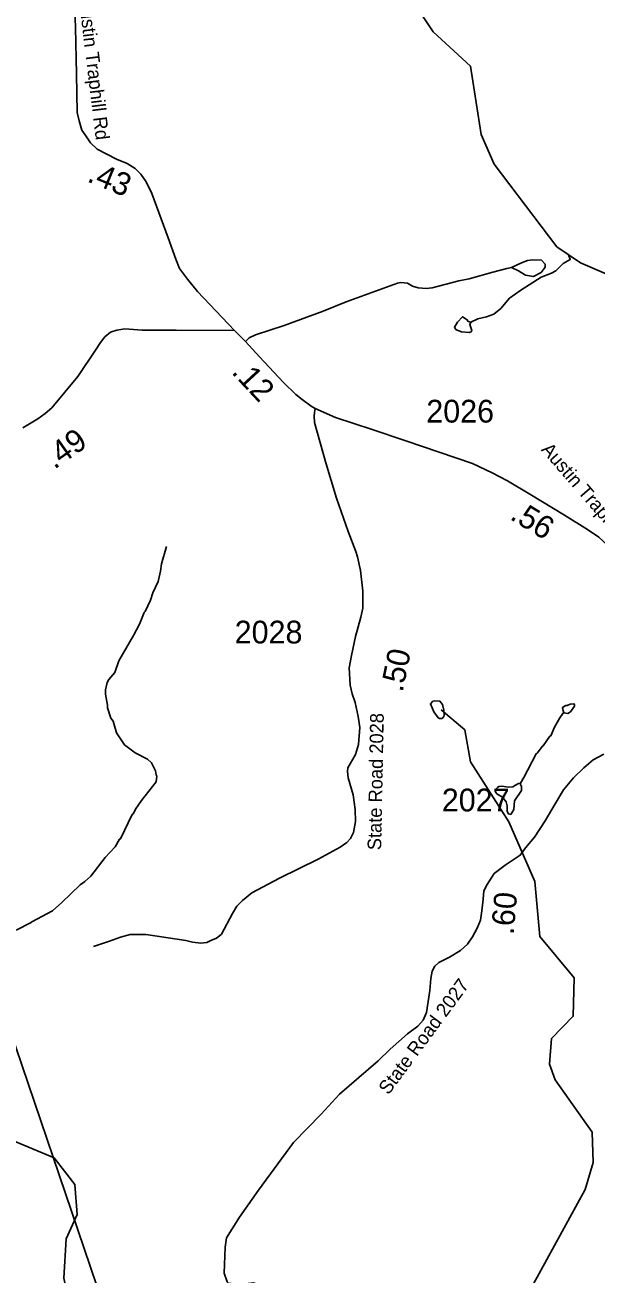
# Model space of a CAD drawing. Extents: x 1248089 to 1457196, y 820910 to 988753.
# Drawn here: x 1434840 to 1437975, y 921780 to 928641 of the extents above; entities that cross this region are included whole.
import ezdxf

# ---------------------------------------------------------------- set-up
doc = ezdxf.new("R2010")
doc.units = 0
for name, color, linetype in [('Exist Hydrographic Creek Single Shore', 7, 'Continuous'), ('Exist Hydrographic Misc Water Feature', 7, 'Continuous'), ('Exist Road Non-System Type 51', 7, 'Continuous'), ('Exist Road Secondary Structure Standard Bridge Number Label', 7, 'Continuous'), ('Exist Road Secondary Type 41 Attributed', 7, 'Continuous'), ('Exist Road Secondary Type 51 Attributed', 7, 'Continuous'), ('Exist Road Secondary Type 51 Label', 7, 'Continuous'), ('Prop GRAU CAT1 Cell', 7, 'Continuous'), ('Prop Lane Lines', 7, 'Continuous')]:
    doc.layers.add(name, color=color, linetype=linetype)

msp = doc.modelspace()

# ---------------------------------------------------------------- linework, layer by layer
at = {"layer": 'Exist Hydrographic Creek Single Shore'}
for points in [[(1439361.4, 926248.5), (1439257.9, 926274.7), (1439010.6, 926663.4), (1438972.6, 926857.8), (1438916.6, 926967.2), (1438742.6, 927042.9), (1438409.6, 927075.9), (1438293.5, 927121), (1438153.6, 927222.2), (1437889.6, 927335.9), (1437759.6, 927423.4)], [(1435551.9, 920930), (1435338.7, 921315.3), (1435076.6, 921654.1), (1435053.5, 921762.8), (1435066.5, 921979.3), (1435127.5, 922112.6), (1435113.5, 922277), (1435000.5, 922423.8), (1434768.5, 922520.3)]]:
    msp.add_lwpolyline(points, dxfattribs=at)
at = {"layer": 'Exist Hydrographic Misc Water Feature'}
for points in [[(1437298.4, 928333.2), (1437285.5, 928415), (1437080.6, 928603.1), (1437007.6, 928712.9), (1436982.5, 929163.2), (1436868.5, 929273.8), (1436760.5, 929318.7), (1436253.5, 929394.6), (1435886.5, 929375.6), (1435501.5, 929291.5)], [(1437759.6, 927423.4), (1437416.5, 927877.3), (1437344.6, 928039.7), (1437298.4, 928333.2)], [(1437287.4, 927009.4), (1437326.4, 927028.2), (1437374.6, 927039.2), (1437414.9, 927054.5), (1437453.4, 927085.9), (1437500.3, 927141), (1437562.8, 927185.5), (1437674.4, 927257.9), (1437730.7, 927278.9), (1437755, 927292.5), (1437795.7, 927331.7), (1437834, 927353.1), (1437824.5, 927379.3)], [(1437287.4, 927009.4), (1437281.8, 926996.9), (1437293.3, 926964.7), (1437289.2, 926956.8), (1437279.1, 926952.9), (1437237.2, 926957.7), (1437213.4, 926966.1), (1437205.5, 926970.3), (1437197.7, 926982.4), (1437214.1, 927010.1), (1437242.6, 927039.6), (1437268.3, 927023.1), (1437274.1, 927013.1), (1437287.4, 927009.4)], [(1435616.8, 925778.5), (1435589.2, 925682.9), (1435584.5, 925643), (1435571.5, 925587.3), (1435542.4, 925523.7), (1435529.8, 925483.9), (1435500.7, 925422.4), (1435494.6, 925416.6), (1435469.5, 925353), (1435436.4, 925289.5), (1435356, 925150.9), (1435332.9, 925087.3), (1435300.2, 925047.9), (1435291.9, 925032), (1435283.2, 924992.1), (1435282.8, 924968.1), (1435293.8, 924907.9), (1435293.6, 924893.9), (1435312.5, 924835.5), (1435324.2, 924819.3), (1435343.1, 924755), (1435386, 924690.2), (1435446, 924646.1), (1435512.6, 924611.8), (1435534.3, 924591.3), (1435557.6, 924546.9), (1435561.1, 924524.9), (1435565, 924518.7), (1435560.4, 924486.9), (1435480.7, 924384.2), (1435447.9, 924336.9), (1435435.4, 924313.1), (1435429.4, 924307.1), (1435365, 924174.3), (1435360, 924172.3), (1435336.3, 924130.7), (1435281.2, 924071.7), (1435201.5, 923969.1), (1435169, 923939.7), (1435142.7, 923922.1), (1435043, 923823.9), (1434990.9, 923777.9), (1434877.2, 923718.8), (1434874.2, 923714.2), (1434792.4, 923672.4)], [(1437140.5, 924880.6), (1437140.8, 924854.3), (1437140.7, 924846.3), (1437134.5, 924838.4), (1437128.5, 924834.5), (1437116.5, 924834.8), (1437108.5, 924838.9), (1437085.1, 924871.3), (1437065.8, 924915.7), (1437080.1, 924929.5), (1437090.1, 924931.3), (1437118.1, 924928.8), (1437131.7, 924910.5), (1437140.5, 924880.6)], [(1437799, 924866.4), (1437820.8, 924862), (1437835.1, 924871.7), (1437857.5, 924901.4), (1437857.7, 924909.4), (1437853.8, 924915.4), (1437833.7, 924913.8), (1437817.6, 924906.1), (1437809.6, 924906.2), (1437793.4, 924896.5), (1437791.4, 924890.6), (1437799, 924866.4)], [(1436261.6, 919972.3), (1436434.5, 920310.1), (1436567.6, 920698.2), (1436677.5, 920797.8), (1436837.6, 920870), (1437076.6, 921131.1), (1437211.6, 921230.2), (1437458.6, 921481.2), (1437621.6, 921711.1), (1437915.6, 922250.1), (1437959.6, 922397), (1437954.6, 922564.5), (1437751.6, 922850.8), (1437720.6, 922936.9), (1437731.6, 923077.8), (1437850.5, 923200.3), (1437854.5, 923410.2), (1437667.6, 923637.2), (1437639.5, 923939.9), (1437496.6, 924267.8), (1437285.6, 924597), (1437255.6, 924771.6), (1437124.5, 924882.6)], [(1437799, 924866.4), (1437792.8, 924862.5), (1437776.4, 924838.8), (1437747.6, 924787.3), (1437726.7, 924739.7), (1437722.1, 924737.7), (1437685.8, 924684.3), (1437680.8, 924682.5), (1437653.1, 924644.9), (1437647, 924641.1), (1437578.8, 924510.2), (1437561, 924479.4)], [(1437433.8, 924454.9), (1437425.7, 924447), (1437421.5, 924437), (1437425.4, 924428.9), (1437431.2, 924420.8), (1437461, 924402.3), (1437482.5, 924377.9), (1437488.1, 924355.8), (1437487.5, 924323.7), (1437494.6, 924311), (1437507.1, 924308.1)], [(1437561, 924479.4), (1437549.1, 924478.2), (1437533.1, 924469.3), (1437517.9, 924459.3), (1437493.9, 924457.7), (1437458, 924462.3), (1437441.9, 924460.7), (1437433.8, 924454.9)], [(1437507.1, 924308.1), (1437523.7, 924335.1), (1437528.6, 924383.1), (1437565.5, 924438.5), (1437565.9, 924462.5), (1437560.1, 924470.6), (1437561, 924479.4)]]:
    msp.add_lwpolyline(points, dxfattribs=at)
at = {"layer": 'Exist Road Non-System Type 51'}
for points in [[(1436050.1, 926903.1), (1436071.8, 926923.2), (1436105.2, 926940), (1436264.1, 926991.8), (1436478.1, 927070.5), (1436603.6, 927122.4), (1436886.2, 927224.4), (1436904.6, 927227.8), (1436939.7, 927224.4), (1436968.1, 927207.7), (1436998.2, 927197.7), (1437043.4, 927194.3), (1437075.1, 927197.7), (1437222.3, 927236.1), (1437279.1, 927247.9), (1437409.6, 927284.7), (1437484.8, 927304.8), (1437511.6, 927309.8), (1437566, 927334.8), (1437599.5, 927348.1), (1437627.9, 927351.5), (1437676.4, 927349.8), (1437696.5, 927328.1), (1437696.5, 927311.3), (1437674.7, 927282.9), (1437632.9, 927261.1), (1437587.8, 927267.8), (1437549.3, 927291.2), (1437511.6, 927309.8)], [(1436450.4, 924063), (1436238.3, 923957.7), (1436085.3, 923878.3), (1436035, 923835.6), (1436004, 923804.6), (1435978.8, 923763.9), (1435918.8, 923651.6), (1435909.1, 923641.9), (1435891.7, 923628.3), (1435860.7, 923616.7), (1435839.4, 923605), (1435806.5, 923601.2), (1435760, 923607), (1435723.2, 923616.7), (1435566.3, 923639.9), (1435504.4, 923649.6), (1435467.6, 923649.6), (1435417.2, 923649.6), (1435365, 923634.1), (1435304.9, 923612.8), (1435215.9, 923583.7)], [(1436466.2, 922662.9), (1436314.5, 922506.8), (1436123.2, 922246.4), (1436017.4, 922097.8), (1435946.3, 921984.3), (1435939.2, 921933.2), (1435934.5, 921789.3), (1435951.2, 921742.4), (1435958.3, 921735.2), (1436017.7, 921726.9), (1436052.2, 921731.7), (1436093.8, 921736.4), (1436117.5, 921729.3), (1436127, 921693.6), (1436128.2, 921472.5), (1436124.6, 921323.8), (1436128.1, 921015.5), (1436126.9, 920890.7), (1436142.7, 920797.2)]]:
    msp.add_lwpolyline(points, dxfattribs=at)
at = {"layer": 'Exist Road Secondary Structure Standard Bridge Number Label'}
msp.add_line((1435483, 920991.8), (1434383, 924218.6), dxfattribs=at)
at = {"layer": 'Exist Road Secondary Type 41 Attributed'}
for points in [[(1435990.7, 926964), (1435670.3, 926965.5), (1435484.5, 926966.6), (1435388, 926972.6), (1435343.9, 926966.6), (1435309.4, 926954.7), (1435279.6, 926929.7), (1435254.6, 926898.7), (1435227.2, 926855.8), (1435130.7, 926711.6), (1434988.3, 926540.2), (1434951.3, 926508), (1434910.8, 926479.4), (1434828.7, 926429.4)], [(1436434.2, 926535.3), (1436429.1, 926513.6), (1436427.9, 926494.5), (1436430.3, 926458.7), (1436492.3, 926238.2), (1436550.6, 926043.9), (1436613.7, 925861.1), (1436656.6, 925751.4), (1436666.1, 925721.6), (1436681.6, 925647.7), (1436695.8, 925533.9), (1436695.8, 925439.8), (1436683.9, 925390.9), (1436654.1, 925284.8), (1436632.7, 925180.7), (1436620.8, 925112.7), (1436625.6, 925017.4), (1436636.3, 924969.7), (1436652.9, 924922), (1436669.6, 924845.7), (1436677.9, 924785.6), (1436670.8, 924691.4), (1436655.3, 924637.8), (1436612.4, 924563.9), (1436611.2, 924543.6), (1436614.8, 924509.1), (1436642.2, 924415.9), (1436652.9, 924334.8), (1436655.3, 924269.2), (1436644.5, 924208.4), (1436627.9, 924175.1), (1436606.4, 924154.8), (1436570.7, 924127.4), (1436450.4, 924063)]]:
    msp.add_lwpolyline(points, dxfattribs=at)
at = {"layer": 'Exist Road Secondary Type 51 Attributed'}
for points in [[(1435085.9, 928888.4), (1435107.3, 928791.6), (1435114.5, 928727.2), (1435118, 928627.1), (1435122.8, 928371.3), (1435127.5, 928160.9), (1435138.2, 928114.4), (1435152.5, 928064.3), (1435174, 928032.1), (1435200.2, 927994), (1435235.9, 927959.4), (1435342.9, 927904), (1435401.2, 927880.1), (1435445.3, 927852.7), (1435476.3, 927821.7), (1435506.1, 927780), (1435537, 927715.6), (1435562, 927646.5), (1435627.2, 927473.3), (1435667.7, 927356.5), (1435689.1, 927304), (1435732, 927246.8), (1435786.8, 927178.9), (1435990.7, 926964)], [(1435990.7, 926964), (1436050.1, 926903.1), (1436128.1, 926819), (1436259.1, 926678.4), (1436328.2, 926612.8), (1436362.7, 926585.4), (1436411.6, 926549.6), (1436434.2, 926535.3)], [(1436434.2, 926535.3), (1436545.7, 926487.1), (1436745.8, 926420.3), (1436930.5, 926358.4), (1437298, 926234.7), (1437405.2, 926183.4), (1437488.6, 926139.3), (1437612.4, 926065.4), (1437802.6, 925950.2), (1437928.8, 925872.7), (1437990.8, 925829.8), (1438042.8, 925782.6), (1438121.4, 925697.9), (1438210.7, 925582.3), (1438384.3, 925371.9), (1438423.6, 925309.9), (1438452.2, 925250.3), (1438471.2, 925189.5), (1438477, 925112.5), (1438486.6, 924984.9), (1438497.2, 924943.8), (1438527, 924848.4), (1438547.2, 924784)], [(1438018.1, 924638.2), (1437959.9, 924607.1), (1437907.6, 924564.4), (1437851.3, 924508.1), (1437797, 924442.1), (1437750.4, 924366.4), (1437696.1, 924273.2), (1437638.2, 924182.4), (1437587.8, 924124.2), (1437559.2, 924084), (1437475.8, 924029.7), (1437415.6, 923983.1), (1437376.8, 923922.9), (1437359.4, 923887.9), (1437355.5, 923843.3), (1437347.7, 923779.2), (1437341.9, 923726.8), (1437322.5, 923684.1), (1437297.3, 923635.6), (1437270.3, 923595.3), (1437231.5, 923560.4), (1437171.4, 923525.4), (1437113.2, 923494.4), (1437089.9, 923474.9), (1437076.3, 923447.8), (1437068.6, 923407), (1437062.7, 923341), (1437043.8, 923221.5), (1437026.3, 923178.8), (1436997.2, 923145.8), (1436941, 923103.1), (1436845.9, 923019.6), (1436780, 922955.5), (1436567.1, 922771.7), (1436466.2, 922662.9)]]:
    msp.add_lwpolyline(points, dxfattribs=at)

# ---------------------------------------------------------------- texts
at = {"layer": 'Exist Road Secondary Type 51 Label'}
for s, rotation, p in [('Austin Traphill Rd', 276.93401, (1435134.4, 928792.2)), ('Austin Traphill Rd', 310.9383, (1437670.4, 926308.3)), ('State Road 2028', 88.88519, (1436795.8, 924111.1)), ('State Road 2027', 53.55849, (1436835.6, 922764.7))]:
    msp.add_text(s, height=75, rotation=rotation, dxfattribs=at).set_placement(p)
at = {"layer": 'Prop GRAU CAT1 Cell'}
for s, rotation, p in [('.43', 337.78071, (1435176.1, 927783.9)), ('.12', 312.96822, (1435970.3, 926732.8)), ('.49', 35.23854, (1435001.8, 926199.5)), ('.56', 328.79479, (1437497, 925931.6)), ('.50', 78.37786, (1436913.2, 924975)), ('.60', 85.03416, (1437522.8, 923644.9))]:
    msp.add_text(s, height=125, rotation=rotation, dxfattribs=at).set_placement(p)
at = {"layer": 'Prop Lane Lines'}
for s, p in [('2026', (1437043.5, 926458.9)), ('2028', (1435991.6, 925246.3)), ('2027', (1437128.7, 924324.5))]:
    msp.add_text(s, height=125, dxfattribs=at).set_placement(p)

doc.saveas('drawing.dxf')
